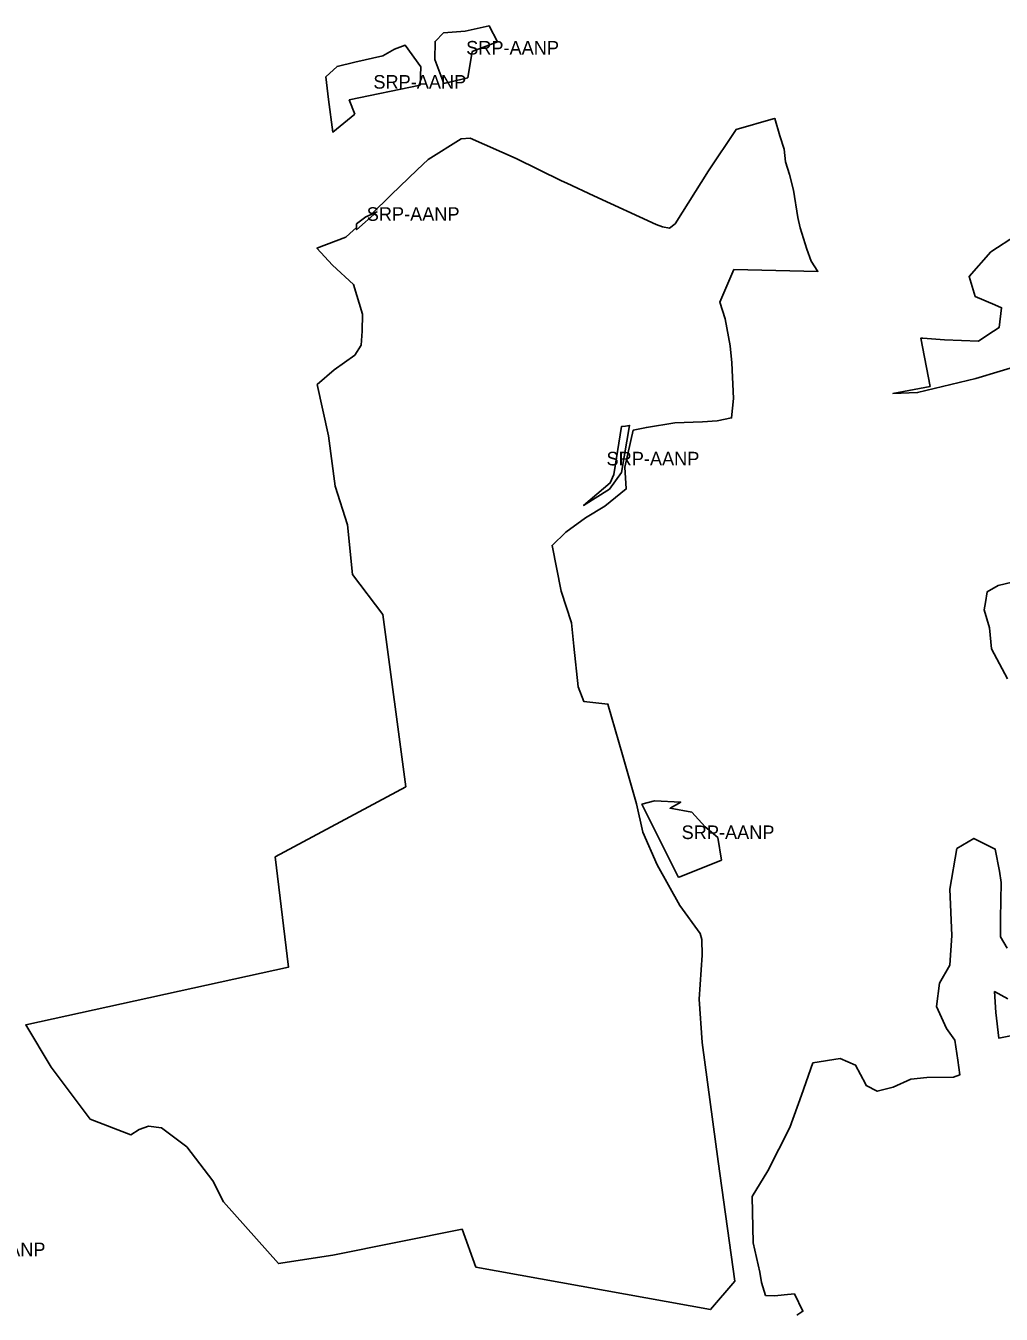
# Model space of a CAD drawing. Extents: x 598968 to 613553, y 4409678 to 4430833.
# Drawn here: x 607375 to 608237, y 4418851 to 4419990 of the extents above; entities that cross this region are included whole.
import ezdxf

# ---------------------------------------------------------------- set-up
doc = ezdxf.new("R2010")
doc.units = 0
for name, color, linetype in [('1', 7, 'Continuous'), ('Sòl Rústic Protegit', 7, 'Continuous'), ('Sòl Rústic Protegit - Alt Nivell de Protecció', 7, 'Continuous')]:
    doc.layers.add(name, color=color, linetype=linetype)

msp = doc.modelspace()

# ---------------------------------------------------------------- linework, layer by layer
at = {"layer": '1'}
for points in [[(607667.5451, 4419811.4676), (607664.9221, 4419809.1322), (607658.0031, 4419803.1002), (607632.4631, 4419793.2442), (607646.2151, 4419778.2172), (607664.9541, 4419761.2952), (607672.8151, 4419735.1062), (607672.5531, 4419719.9172), (607671.5541, 4419707.6292), (607666.0551, 4419698.7902), (607647.6891, 4419685.8482), (607632.5841, 4419672.7852), (607642.7531, 4419627.3312), (607648.5701, 4419582.9682), (607659.3881, 4419548.6692), (607663.9271, 4419504.8362), (607690.6531, 4419469.6202), (607710.9321, 4419317.2512), (607595.5981, 4419255.3062), (607607.5431, 4419157.8802), (607375.2971, 4419106.7892), (607397.6901, 4419069.4042), (607432.2281, 4419023.3202), (607468.1851, 4419009.4712), (607475.4201, 4419014.4202), (607483.5641, 4419017.2922), (607495.0611, 4419015.8562), (607517.5771, 4418999.1052), (607540.5721, 4418968.9542), (607549.9301, 4418950.4212), (607598.4371, 4418895.8372), (607646.6591, 4418903.2622), (607760.8301, 4418926.1882), (607773.0201, 4418892.6522), (607980.1531, 4418855.0812), (608001.8211, 4418880.2902), (607987.0001, 4418985.9582), (607972.8521, 4419091.2902), (607970.1571, 4419129.6532), (607972.8831, 4419168.4702), (607972.6131, 4419182.3402), (607971.2531, 4419187.6702), (607953.1231, 4419212.2102), (607933.0081, 4419248.2072), (607920.5921, 4419277.2662), (607914.9001, 4419302.0612), (607902.3701, 4419345.4302), (607889.6501, 4419390.3242), (607868.3781, 4419392.6002), (607863.3931, 4419405.6502), (607859.6131, 4419441.6802), (607857.4531, 4419462.2602), (607848.2331, 4419490.0802), (607840.3301, 4419530.5312), (607852.3431, 4419542.2672), (607869.7751, 4419554.9962), (607886.8711, 4419565.4062), (607905.8251, 4419580.5592), (607904.6931, 4419599.8072), (607911.8551, 4419632.4362), (607923.6331, 4419634.9602), (607948.7881, 4419639.0952), (607973.3031, 4419639.8802), (607986.1831, 4419640.8302), (607998.8351, 4419643.3492), (608000.6841, 4419660.5892), (607998.9841, 4419691.9802), (607997.5191, 4419707.0162), (607993.0581, 4419730.7982), (607988.4691, 4419745.7362), (608000.8751, 4419774.4192), (608075.1081, 4419772.7152), (608069.1931, 4419781.9602), (608065.2431, 4419792.5652), (608059.4031, 4419811.3702), (608057.4731, 4419820.5402), (608053.6631, 4419844.7202), (608050.1231, 4419858.3402), (608046.3631, 4419869.7802), (608045.3431, 4419880.9302), (608041.4031, 4419892.7402), (608037.0681, 4419907.9782), (608035.6321, 4419907.6672), (608002.9531, 4419898.3702), (607978.6141, 4419861.6732), (607948.9131, 4419814.8952), (607944.1121, 4419811.0722), (607937.7731, 4419812.2302), (607932.2021, 4419814.1322), (607877.2301, 4419839.5772), (607853.4061, 4419850.8652), (607848.5131, 4419852.8902), (607808.4031, 4419872.6402), (607767.7831, 4419890.6802), (607759.8931, 4419889.8602), (607730.7931, 4419871.6402), (607721.0721, 4419862.5912), (607698.0781, 4419840.4792), (607680.3121, 4419823.0654), (607685.5427, 4419825.41), (607667.5839, 4419809.6062)], [(607891.0923, 4419580.1844), (607868.0511, 4419566.0052), (607891.7137, 4419585.869), (607894.9641, 4419593.2906), (607901.7357, 4419635.8164), (607905.2569, 4419636.0872), (607908.7299, 4419636.6356), (607901.5923, 4419595.1844)]]:
    msp.add_lwpolyline(points, close=True, dxfattribs=at)
at = {"layer": 'Sòl Rústic Protegit'}
for points in [[(607765.9317, 4419943.881), (607744.5997, 4419939.016), (607736.6123, 4419960.1356), (607736.9247, 4419976.1356), (607744.3623, 4419983.6356), (607763.4873, 4419985.1356), (607784.6437, 4419989.913), (607792.1287, 4419975.6918), (607769.6741, 4419967.0842)], [(607666.0087, 4419911.6962), (607646.5481, 4419895.978), (607642.8057, 4419924.7946), (607640.3869, 4419944.6426), (607650.2905, 4419953.9856), (607666.0087, 4419957.728), (607690.7089, 4419963.3418), (607701.1995, 4419969.1426), (607710.5437, 4419972.6978), (607724.3907, 4419953.6114), (607723.6423, 4419937.519), (607661.1437, 4419924.4204)], [(607680.3121, 4419823.0654), (607698.0781, 4419840.4792), (607721.0721, 4419862.5912), (607730.7931, 4419871.6402), (607759.8931, 4419889.8602), (607767.7831, 4419890.6802), (607808.4031, 4419872.6402), (607848.5131, 4419852.8902), (607853.4061, 4419850.8652), (607877.2301, 4419839.5772), (607932.2021, 4419814.1322), (607937.7731, 4419812.2302), (607944.1121, 4419811.0722), (607948.9131, 4419814.8952), (607978.6141, 4419861.6732), (608002.9531, 4419898.3702), (608035.6321, 4419907.6672), (608037.0681, 4419907.9782), (608041.4031, 4419892.7402), (608045.3431, 4419880.9302), (608046.3631, 4419869.7802), (608050.1231, 4419858.3402), (608053.6631, 4419844.7202), (608057.4731, 4419820.5402), (608059.4031, 4419811.3702), (608065.2431, 4419792.5652), (608069.1931, 4419781.9602), (608075.1081, 4419772.7152), (608000.8751, 4419774.4192), (607988.4691, 4419745.7362), (607993.0581, 4419730.7982), (607997.5191, 4419707.0162), (607998.9841, 4419691.9802), (608000.6841, 4419660.5892), (607998.8351, 4419643.3492), (607986.1831, 4419640.8302), (607973.3031, 4419639.8802), (607948.7881, 4419639.0952), (607923.6331, 4419634.9602), (607911.8551, 4419632.4362), (607904.6931, 4419599.8072), (607905.8251, 4419580.5592), (607886.8711, 4419565.4062), (607869.7751, 4419554.9962), (607852.3431, 4419542.2672), (607840.3301, 4419530.5312), (607848.2331, 4419490.0802), (607857.4531, 4419462.2602), (607859.6131, 4419441.6802), (607863.3931, 4419405.6502), (607868.3781, 4419392.6002), (607889.6501, 4419390.3242), (607902.3701, 4419345.4302), (607914.9001, 4419302.0612), (607920.5921, 4419277.2662), (607933.0081, 4419248.2072), (607953.1231, 4419212.2102), (607971.2531, 4419187.6702), (607972.6131, 4419182.3402), (607972.8831, 4419168.4702), (607970.1571, 4419129.6532), (607972.8521, 4419091.2902), (607987.0001, 4418985.9582), (608001.8211, 4418880.2902), (607980.1531, 4418855.0812), (607773.0201, 4418892.6522), (607760.8301, 4418926.1882), (607646.6591, 4418903.2622), (607598.4371, 4418895.8372), (607549.9301, 4418950.4212), (607540.5721, 4418968.9542), (607517.5771, 4418999.1052), (607495.0611, 4419015.8562), (607483.5641, 4419017.2922), (607475.4201, 4419014.4202), (607468.1851, 4419009.4712), (607432.2281, 4419023.3202), (607397.6901, 4419069.4042), (607375.2971, 4419106.7892), (607607.5431, 4419157.8802), (607595.5981, 4419255.3062), (607710.9321, 4419317.2512), (607690.6531, 4419469.6202), (607663.9271, 4419504.8362), (607659.3881, 4419548.6692), (607648.5701, 4419582.9682), (607642.7531, 4419627.3312), (607632.5841, 4419672.7852), (607647.6891, 4419685.8482), (607666.0551, 4419698.7902), (607671.5541, 4419707.6292), (607672.5531, 4419719.9172), (607672.8151, 4419735.1062), (607664.9541, 4419761.2952), (607646.2151, 4419778.2172), (607632.4631, 4419793.2442), (607658.0031, 4419803.1002), (607664.9221, 4419809.1322), (607667.5451, 4419811.4676), (607667.4767, 4419814.7508), (607675.7765, 4419821.0322)], [(607989.8441, 4419252.2888), (607952.5317, 4419237.2888), (607951.6361, 4419237.7334), (607919.5939, 4419301.8178), (607930.9067, 4419304.7888), (607953.9067, 4419303.7888), (607944.5317, 4419298.2888), (607963.7817, 4419294.7888), (607975.5941, 4419281.7888), (607986.7191, 4419272.2888)]]:
    msp.add_lwpolyline(points, close=True, dxfattribs=at)
for points in [[(608257.7797, 4419691.1844), (608214.6547, 4419678.1844), (608163.1547, 4419665.6844), (608141.3385, 4419664.769), (608174.2791, 4419671.137), (608166.1625, 4419713.7992), (608167.7797, 4419713.6844), (608186.9673, 4419712.1844), (608217.0297, 4419711.1844), (608225.2797, 4419716.6844), (608235.2797, 4419723.1844), (608237.4673, 4419740.6844), (608231.5297, 4419743.1844), (608214.2173, 4419750.6844), (608208.6547, 4419768.1844), (608227.9673, 4419790.1844), (608250.6547, 4419804.6844)], [(608242.5923, 4419412.6844), (608228.5297, 4419439.1844), (608226.8423, 4419457.6844), (608221.9673, 4419473.6844), (608223.0923, 4419480.1844), (608224.7797, 4419489.6844), (608234.2797, 4419495.1844), (608259.0297, 4419501.1844)], [(608056.5923, 4418850.1844), (608061.8423, 4418853.6844), (608054.4047, 4418869.1844), (608045.2797, 4418868.1844), (608037.2173, 4418867.1844), (608028.9047, 4418867.6844), (608025.4047, 4418879.1844), (608023.8423, 4418888.1844), (608018.0297, 4418914.1844), (608016.9673, 4418955.1844), (608031.0297, 4418977.6844), (608050.4673, 4419016.1844), (608060.5923, 4419044.6844), (608070.7173, 4419073.1844), (608094.8423, 4419077.1844), (608108.4047, 4419071.1844), (608117.0923, 4419054.6844), (608117.8423, 4419053.1844), (608127.5923, 4419048.1844), (608141.5297, 4419051.6844), (608157.3423, 4419058.6844), (608171.3423, 4419060.1844), (608194.9673, 4419060.6844), (608200.6547, 4419062.6844), (608198.6547, 4419075.6844), (608196.0297, 4419093.1844), (608188.7173, 4419103.6844), (608179.9047, 4419123.1844), (608182.5297, 4419143.6844), (608191.7173, 4419159.6844), (608193.5923, 4419185.6844), (608191.8423, 4419226.6844), (608197.9047, 4419262.6844), (608213.0297, 4419271.6844), (608231.7797, 4419262.1844), (608235.4673, 4419242.6844), (608237.0297, 4419232.6844), (608236.5923, 4419200.6844), (608236.4047, 4419184.6844), (608242.4047, 4419174.6844)], [(608242.9673, 4419129.6844), (608231.2797, 4419136.1844), (608232.4673, 4419117.6844), (608234.9673, 4419095.1844), (608255.9673, 4419099.1844)]]:
    msp.add_lwpolyline(points, dxfattribs=at)
at = {"layer": 'Sòl Rústic Protegit - Alt Nivell de Protecció'}
for points in [[(607765.9317, 4419943.881), (607769.6741, 4419967.0842), (607792.1287, 4419975.6918), (607784.6437, 4419989.913), (607763.4873, 4419985.1356), (607744.3623, 4419983.6356), (607736.9247, 4419976.1356), (607736.6123, 4419960.1356), (607744.5997, 4419939.016)], [(607666.0087, 4419911.6962), (607661.1437, 4419924.4204), (607723.6423, 4419937.519), (607724.3907, 4419953.6114), (607710.5437, 4419972.6978), (607701.1995, 4419969.1426), (607690.7089, 4419963.3418), (607666.0087, 4419957.728), (607650.2905, 4419953.9856), (607640.3869, 4419944.6426), (607642.8057, 4419924.7946), (607646.5481, 4419895.978)], [(607667.5451, 4419811.4676), (607667.5839, 4419809.6062), (607685.5427, 4419825.41), (607680.3121, 4419823.0654), (607675.7765, 4419821.0322), (607667.4767, 4419814.7508)], [(607891.0923, 4419580.1844), (607901.5923, 4419595.1844), (607908.7299, 4419636.6356), (607905.2569, 4419636.0872), (607901.7357, 4419635.8164), (607894.9641, 4419593.2906), (607891.7137, 4419585.869), (607868.0511, 4419566.0052)], [(607989.8441, 4419252.2888), (607986.7191, 4419272.2888), (607975.5941, 4419281.7888), (607963.7817, 4419294.7888), (607944.5317, 4419298.2888), (607953.9067, 4419303.7888), (607930.9067, 4419304.7888), (607919.5939, 4419301.8178), (607951.6361, 4419237.7334), (607952.5317, 4419237.2888)]]:
    msp.add_lwpolyline(points, close=True, dxfattribs=at)
for points in [[(608250.6547, 4419804.6844), (608227.9673, 4419790.1844), (608208.6547, 4419768.1844), (608214.2173, 4419750.6844), (608231.5297, 4419743.1844), (608237.4673, 4419740.6844), (608235.2797, 4419723.1844), (608225.2797, 4419716.6844), (608217.0297, 4419711.1844), (608186.9673, 4419712.1844), (608167.7797, 4419713.6844), (608166.1625, 4419713.7992), (608174.2791, 4419671.137), (608141.3385, 4419664.769), (608163.1547, 4419665.6844), (608214.6547, 4419678.1844), (608257.7797, 4419691.1844)], [(608259.0297, 4419501.1844), (608234.2797, 4419495.1844), (608224.7797, 4419489.6844), (608223.0923, 4419480.1844), (608221.9673, 4419473.6844), (608226.8423, 4419457.6844), (608228.5297, 4419439.1844), (608242.5923, 4419412.6844)], [(608242.4047, 4419174.6844), (608236.4047, 4419184.6844), (608236.5923, 4419200.6844), (608237.0297, 4419232.6844), (608235.4673, 4419242.6844), (608231.7797, 4419262.1844), (608213.0297, 4419271.6844), (608197.9047, 4419262.6844), (608191.8423, 4419226.6844), (608193.5923, 4419185.6844), (608191.7173, 4419159.6844), (608182.5297, 4419143.6844), (608179.9047, 4419123.1844), (608188.7173, 4419103.6844), (608196.0297, 4419093.1844), (608198.6547, 4419075.6844), (608200.6547, 4419062.6844), (608194.9673, 4419060.6844), (608171.3423, 4419060.1844), (608157.3423, 4419058.6844), (608141.5297, 4419051.6844), (608127.5923, 4419048.1844), (608117.8423, 4419053.1844), (608117.0923, 4419054.6844), (608108.4047, 4419071.1844), (608094.8423, 4419077.1844), (608070.7173, 4419073.1844), (608060.5923, 4419044.6844), (608050.4673, 4419016.1844), (608031.0297, 4418977.6844), (608016.9673, 4418955.1844), (608018.0297, 4418914.1844), (608023.8423, 4418888.1844), (608025.4047, 4418879.1844), (608028.9047, 4418867.6844), (608037.2173, 4418867.1844), (608045.2797, 4418868.1844), (608054.4047, 4418869.1844), (608061.8423, 4418853.6844), (608056.5923, 4418850.1844)], [(608255.9673, 4419099.1844), (608234.9673, 4419095.1844), (608232.4673, 4419117.6844), (608231.2797, 4419136.1844), (608242.9673, 4419129.6844)]]:
    msp.add_lwpolyline(points, dxfattribs=at)

# ---------------------------------------------------------------- texts
for p in [(607764.3705, 4419964.4645), (607682.3888, 4419934.3379), (607676.5097, 4419817.5081), (607888.3905, 4419601.3204), (607954.719, 4419271.0388), (607310.6407, 4418902.338)]:
    msp.add_text('SRP-AANP', height=12, dxfattribs=at).set_placement(p)

doc.saveas('drawing.dxf')
